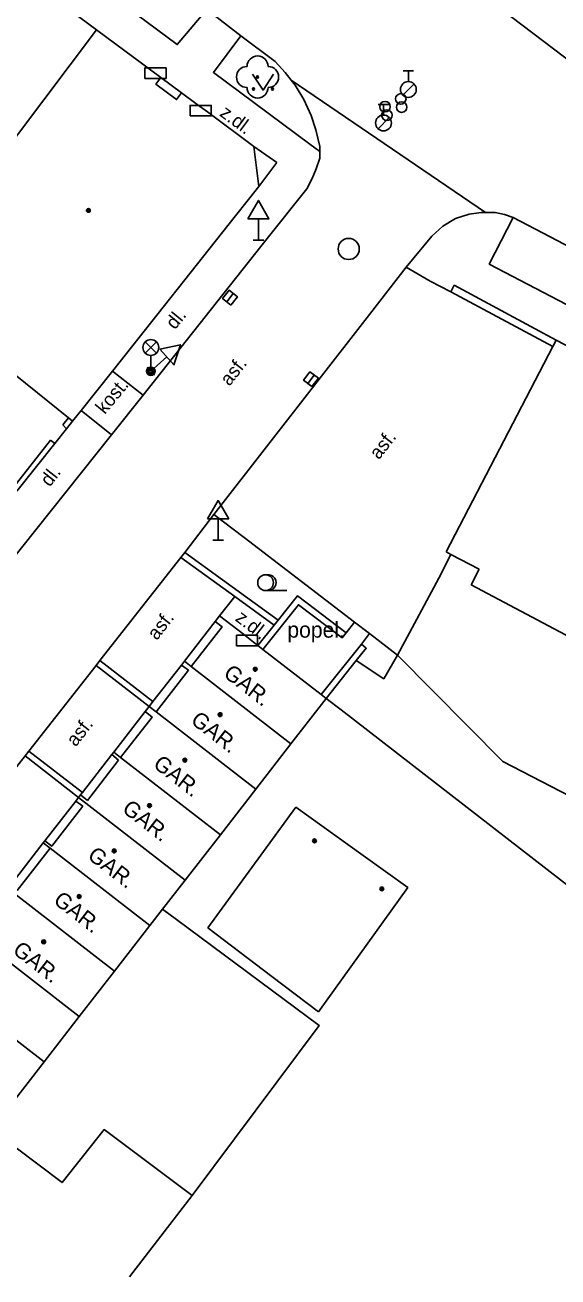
# Model space of a CAD drawing. Extents: x -595546 to -593986, y -1160845 to -1159202.
# Drawn here: x -595147.4 to -595122.2, y -1160843.2 to -1160783.8 of the extents above; entities that cross this region are included whole.
import ezdxf

# ---------------------------------------------------------------- set-up
doc = ezdxf.new("R2010")
doc.units = 0
for name, color, linetype in [('DOP - budovy nerozlisene - VP', 7, 'Continuous'), ('DOP - rozhrani ploch obecne', 7, 'Continuous'), ('Level 22', 7, 'Continuous'), ('Level 24', 7, 'Continuous'), ('Level 27', 7, 'Continuous'), ('Level 28', 7, 'Continuous'), ('Level 33', 7, 'Continuous'), ('Level 34', 7, 'Continuous'), ('Level 36', 7, 'Continuous'), ('Level 39', 7, 'Continuous'), ('Specificka linie pasportu komunikaci', 7, 'Continuous'), ('TM - budovy zdene_ betonove - NP', 7, 'Continuous'), ('TM - budovy zdene_ betonove - VP', 7, 'Continuous'), ('TM - chodniky - VP', 7, 'Continuous'), ('TM - komunikace - VP', 7, 'Continuous'), ('TM - letecke snimky - pomocna linie', 7, 'Continuous'), ('TM - plot drateny_ kovovy - VP', 7, 'Continuous'), ('TM - podezdivka plotu - VP', 7, 'Continuous'), ('TM - popis objektu', 7, 'Continuous'), ('TM - popis povrchu', 7, 'Continuous'), ('TM - poznamka', 7, 'Continuous'), ('TM - rozhrani mezi zpev. plochami mezi sebou - VP', 7, 'Continuous'), ('TM - rozhrani ploch obecne - VP', 7, 'Continuous'), ('TM - vjezd na pozemek', 7, 'Continuous')]:
    doc.layers.add(name, color=color, linetype=linetype)

msp = doc.modelspace()

# ---------------------------------------------------------------- linework, layer by layer
at = {"layer": 'DOP - budovy nerozlisene - VP'}
for points in [[(-595134.58, -1160820.96), (-595138.75, -1160826.68)], [(-595138.75, -1160826.68), (-595135.73, -1160828.98)], [(-595133.51, -1160830.67), (-595135.73, -1160828.98)]]:
    msp.add_lwpolyline(points, dxfattribs=at)
at = {"layer": 'DOP - rozhrani ploch obecne'}
for points in [[(-595132.44, -1160816.33), (-595133.14, -1160815.79)], [(-595132.44, -1160816.33), (-595118.11, -1160827.45)], [(-595139.5, -1160839.37), (-595142.475, -1160843.241)]]:
    msp.add_lwpolyline(points, dxfattribs=at)
at = {"layer": 'Level 22'}
msp.add_circle((-595136.4, -1160786.31), 0.05, dxfattribs=at)
for centre, start, end in [((-595136.4, -1160785.81), 0, 180), ((-595136.9, -1160786.31), 90, 270), ((-595135.9, -1160786.31), 270, 90), ((-595136.4, -1160786.81), 180, 0)]:
    msp.add_arc(centre, 0.5, start, end, dxfattribs=at)
at = {"layer": 'Level 24'}
for points in [[(-595141.738, -1160786.379), (-595140.738, -1160786.379), (-595140.738, -1160785.879), (-595141.738, -1160785.879)], [(-595139.597, -1160788.158), (-595138.597, -1160788.158), (-595138.597, -1160787.658), (-595139.597, -1160787.658)], [(-595137.397, -1160813.298), (-595136.397, -1160813.298), (-595136.397, -1160812.798), (-595137.397, -1160812.798)]]:
    msp.add_lwpolyline(points, close=True, dxfattribs=at)
at = {"layer": 'Level 27'}
for p, q in [((-595137.864, -1160796.977), (-595137.556, -1160796.583)), ((-595134.023, -1160800.848), (-595133.717, -1160800.452))]:
    msp.add_line(p, q, dxfattribs=at)
for points in [[(-595137.668, -1160797.131), (-595137.359, -1160796.738), (-595137.752, -1160796.429), (-595138.061, -1160796.822)], [(-595133.825, -1160801.001), (-595133.519, -1160800.605), (-595133.915, -1160800.299), (-595134.221, -1160800.695)]]:
    msp.add_lwpolyline(points, close=True, dxfattribs=at)
msp.add_circle((-595132.08, -1160794.47), 0.5, dxfattribs=at)
at = {"layer": 'Level 28'}
for p, q in [((-595129.5, -1160786.025), (-595129, -1160786.025)), ((-595129.25, -1160786.525), (-595129.25, -1160786.025)), ((-595129.508, -1160787.172), (-595128.978, -1160786.642)), ((-595130.68, -1160787.615), (-595130.18, -1160787.615)), ((-595130.43, -1160788.115), (-595130.43, -1160787.615)), ((-595130.688, -1160788.762), (-595130.158, -1160788.232))]:
    msp.add_line(p, q, dxfattribs=at)
for centre, radius in [((-595129.25, -1160786.9), 0.375), ((-595129.61, -1160787.35), 0.25), ((-595130.36, -1160787.72), 0.25), ((-595130.27, -1160788.12), 0.25), ((-595129.57, -1160787.74), 0.25), ((-595130.43, -1160788.49), 0.375)]:
    msp.add_circle(centre, radius, dxfattribs=at)
at = {"layer": 'Level 33'}
for p, q in [((-595141.725, -1160799.41), (-595141.195, -1160798.88)), ((-595141.725, -1160798.88), (-595141.195, -1160799.41)), ((-595141.46, -1160799.52), (-595141.46, -1160800.27))]:
    msp.add_line(p, q, dxfattribs=at)
for centre, radius in [((-595141.46, -1160799.145), 0.375), ((-595141.46, -1160800.27), 0.2), ((-595141.46, -1160800.27), 0.145), ((-595141.46, -1160800.27), 0.0876)]:
    msp.add_circle(centre, radius, dxfattribs=at)
at = {"layer": 'Level 34'}
for p, q in [((-595136.36, -1160793.032), (-595136.36, -1160794.05)), ((-595136.61, -1160794.05), (-595136.11, -1160794.05)), ((-595140.701, -1160799.592), (-595141.46, -1160800.27)), ((-595141.627, -1160800.084), (-595141.293, -1160800.456)), ((-595138.27, -1160807.272), (-595138.27, -1160808.29)), ((-595138.52, -1160808.29), (-595138.02, -1160808.29))]:
    msp.add_line(p, q, dxfattribs=at)
for points in [[(-595136.86, -1160793.032), (-595135.86, -1160793.032), (-595136.36, -1160792.166)], [(-595141.034, -1160799.219), (-595140.368, -1160799.965), (-595140.055, -1160799.015)], [(-595138.77, -1160807.272), (-595137.77, -1160807.272), (-595138.27, -1160806.406)]]:
    msp.add_lwpolyline(points, close=True, dxfattribs=at)
at = {"layer": 'Level 36'}
msp.add_line((-595136.02, -1160810.675), (-595135.02, -1160810.675), dxfattribs=at)
msp.add_lwpolyline([(-595136.64, -1160786.18), (-595136.14, -1160786.93), (-595135.64, -1160786.18)], dxfattribs=at)
for centre, radius in [((-595136.59, -1160786.88), 0.05), ((-595135.691, -1160786.88), 0.05), ((-595136.02, -1160810.3), 0.375)]:
    msp.add_circle(centre, radius, dxfattribs=at)
msp.add_arc((-595135.895, -1160810.3), 0.375, 260.40593, 99.59407, dxfattribs=at)
at = {"layer": 'Level 39'}
for centre, radius in [((-595144.42, -1160792.64), 0.09), ((-595144.42, -1160792.64), 0.0398), ((-595136.51, -1160814.41), 0.09), ((-595136.51, -1160814.41), 0.0398), ((-595138.18, -1160816.56), 0.09), ((-595138.18, -1160816.56), 0.0398), ((-595139.85, -1160818.72), 0.09), ((-595139.85, -1160818.72), 0.0398), ((-595141.52, -1160820.88), 0.09), ((-595141.52, -1160820.88), 0.0398), ((-595143.2, -1160823.03), 0.09), ((-595133.7, -1160822.55), 0.09), ((-595133.7, -1160822.55), 0.0398), ((-595143.2, -1160823.03), 0.0398), ((-595144.86, -1160825.19), 0.09), ((-595144.86, -1160825.19), 0.0398), ((-595130.51, -1160824.83), 0.09), ((-595130.51, -1160824.83), 0.0398), ((-595146.54, -1160827.34), 0.09), ((-595146.54, -1160827.34), 0.0398)]:
    msp.add_circle(centre, radius, dxfattribs=at)
at = {"layer": 'Specificka linie pasportu komunikaci'}
for points in [[(-595112.32, -1160792.59), (-595135.43, -1160775.06)], [(-595125.6, -1160792.74), (-595134.8, -1160786.46)]]:
    msp.add_lwpolyline(points, dxfattribs=at)
at = {"layer": 'TM - budovy zdene_ betonove - NP'}
for points in [[(-595140, -1160787.06), (-595140.24, -1160787.38), (-595141.23, -1160786.65), (-595140.99, -1160786.33)], [(-595136.34, -1160791.5), (-595136.57, -1160789.61)], [(-595138.41, -1160812.14), (-595138.08, -1160812.39), (-595139.54, -1160814.28)], [(-595139.68, -1160814.46), (-595141.21, -1160816.43)], [(-595140.01, -1160814.21), (-595139.68, -1160814.46)], [(-595141.73, -1160816.42), (-595141.4, -1160816.68), (-595142.89, -1160818.6)], [(-595142.99, -1160818.72), (-595144.47, -1160820.63)], [(-595143.31, -1160818.46), (-595142.99, -1160818.72)], [(-595144.47, -1160820.63), (-595144.8, -1160820.37)], [(-595144.69, -1160820.91), (-595146.16, -1160822.81), (-595146.49, -1160822.55)], [(-595145.02, -1160820.66), (-595144.69, -1160820.91)], [(-595146.23, -1160822.9), (-595147.79, -1160824.9)]]:
    msp.add_lwpolyline(points, dxfattribs=at)
at = {"layer": 'TM - budovy zdene_ betonove - VP'}
for points in [[(-595148.24, -1160780.94), (-595144.03, -1160784.07)], [(-595151.49, -1160793.97), (-595144.03, -1160784.07)], [(-595140.99, -1160786.33), (-595144.03, -1160784.07)], [(-595140, -1160787.06), (-595140.99, -1160786.33)], [(-595136.57, -1160789.61), (-595138.78, -1160787.97), (-595139.26, -1160787.61), (-595140, -1160787.06)], [(-595135.49, -1160790.37), (-595136.57, -1160789.61)], [(-595136.34, -1160791.5), (-595135.49, -1160790.37)], [(-595137.45, -1160792.9), (-595136.34, -1160791.5)], [(-595143.28, -1160800.26), (-595137.45, -1160792.9)], [(-595127.46, -1160808.84), (-595122.4, -1160799.1)], [(-595122.24, -1160798.79), (-595122.4, -1160799.1)], [(-595115.57, -1160802.28), (-595116.64, -1160801.72), (-595117.17, -1160801.44), (-595122.24, -1160798.79)], [(-595145.36, -1160802.48), (-595148.88, -1160799.65)], [(-595144.77, -1160802.14), (-595143.28, -1160800.26)], [(-595145.17, -1160802.64), (-595144.77, -1160802.14)], [(-595145.17, -1160802.64), (-595145.36, -1160802.48)], [(-595127.23, -1160808.96), (-595127.46, -1160808.84)], [(-595125.89, -1160809.66), (-595127.23, -1160808.96)], [(-595126.28, -1160810.41), (-595125.89, -1160809.66)], [(-595119.98, -1160813.74), (-595126.28, -1160810.41)], [(-595139.87, -1160814.03), (-595138.41, -1160812.14)], [(-595138.41, -1160812.14), (-595138.2, -1160811.87)], [(-595138.2, -1160811.87), (-595137.06, -1160812.75), (-595136.59, -1160813.12), (-595136.38, -1160813.28)], [(-595136.38, -1160813.28), (-595136.15, -1160813.47)], [(-595140.01, -1160814.21), (-595139.87, -1160814.03)], [(-595139.87, -1160814.03), (-595139.54, -1160814.28)], [(-595136.15, -1160813.47), (-595133.38, -1160815.61)], [(-595141.36, -1160815.94), (-595140.01, -1160814.21)], [(-595139.54, -1160814.28), (-595134.82, -1160817.95)], [(-595133.14, -1160815.79), (-595134.82, -1160817.95)], [(-595133.38, -1160815.61), (-595133.14, -1160815.79)], [(-595141.73, -1160816.42), (-595141.54, -1160816.18)], [(-595141.54, -1160816.18), (-595141.36, -1160815.94)], [(-595141.54, -1160816.18), (-595141.21, -1160816.43)], [(-595143.22, -1160818.34), (-595141.73, -1160816.42)], [(-595141.21, -1160816.43), (-595136.49, -1160820.1)], [(-595134.82, -1160817.95), (-595136.49, -1160820.1)], [(-595144.7, -1160820.25), (-595143.31, -1160818.46)], [(-595143.31, -1160818.46), (-595143.22, -1160818.34)], [(-595142.89, -1160818.6), (-595143.22, -1160818.34)], [(-595138.16, -1160822.26), (-595142.89, -1160818.6)], [(-595144.89, -1160820.49), (-595145.02, -1160820.66)], [(-595144.89, -1160820.49), (-595144.8, -1160820.37)], [(-595139.83, -1160824.42), (-595144.89, -1160820.49)], [(-595144.8, -1160820.37), (-595144.7, -1160820.25)], [(-595136.49, -1160820.1), (-595138.16, -1160822.26)], [(-595145.02, -1160820.66), (-595146.49, -1160822.55)], [(-595138.16, -1160822.26), (-595139.83, -1160824.42)], [(-595146.56, -1160822.65), (-595148.04, -1160824.56)], [(-595146.49, -1160822.55), (-595146.56, -1160822.65)], [(-595146.23, -1160822.9), (-595146.56, -1160822.65)], [(-595141.5, -1160826.57), (-595146.23, -1160822.9)], [(-595140.9, -1160825.79), (-595139.83, -1160824.42)], [(-595143.18, -1160828.73), (-595147.9, -1160825.06)], [(-595141.5, -1160826.57), (-595140.9, -1160825.79)], [(-595143.18, -1160828.73), (-595141.5, -1160826.57)], [(-595144.85, -1160830.88), (-595149.58, -1160827.21)], [(-595144.85, -1160830.88), (-595143.18, -1160828.73)], [(-595146.52, -1160833.04), (-595151.25, -1160829.37)], [(-595146.52, -1160833.04), (-595144.85, -1160830.88)], [(-595148.19, -1160835.2), (-595146.52, -1160833.04)]]:
    msp.add_lwpolyline(points, dxfattribs=at)
at = {"layer": 'TM - chodniky - VP'}
for points in [[(-595147.95, -1160776.16), (-595149.35, -1160777.99), (-595140.21, -1160784.77), (-595138.81, -1160783.1)], [(-595137.2, -1160784.35), (-595138.49, -1160786.09), (-595133.92, -1160789.5), (-595133.45, -1160789.85)], [(-595113.62, -1160798.56), (-595114.78, -1160800.74), (-595125.42, -1160795.19), (-595124.28, -1160792.97)], [(-595128.21, -1160796), (-595129.35, -1160795.34)], [(-595127.24, -1160796.5), (-595128.21, -1160796)]]:
    msp.add_lwpolyline(points, dxfattribs=at)
at = {"layer": 'TM - komunikace - VP'}
for points in [[(-595137.2, -1160784.35), (-595138.81, -1160783.1)], [(-595135.56, -1160785.57), (-595137.2, -1160784.35)], [(-595135.56, -1160785.57), (-595135.09, -1160786.09), (-595134.8, -1160786.46)], [(-595134.8, -1160786.46), (-595134.62, -1160786.69), (-595134.21, -1160787.37), (-595133.86, -1160788.14), (-595133.64, -1160788.81), (-595133.45, -1160789.6), (-595133.45, -1160789.85)], [(-595133.45, -1160789.85), (-595133.45, -1160790.16), (-595133.62, -1160790.67), (-595133.81, -1160791.12), (-595134.07, -1160791.61)], [(-595135.94, -1160793.97), (-595134.07, -1160791.61)], [(-595128.14, -1160793.86), (-595127.61, -1160793.39), (-595127.01, -1160793.03), (-595126.37, -1160792.82), (-595125.8, -1160792.74), (-595125.6, -1160792.74)], [(-595125.6, -1160792.74), (-595125.13, -1160792.74), (-595124.7, -1160792.84), (-595124.28, -1160792.97)], [(-595124.28, -1160792.97), (-595114.58, -1160798.06)], [(-595141.83, -1160801.41), (-595135.94, -1160793.97)], [(-595129.35, -1160795.34), (-595128.14, -1160793.86)], [(-595129.35, -1160795.34), (-595131.09, -1160797.58)], [(-595131.09, -1160797.58), (-595138.47, -1160807.06)], [(-595143.33, -1160803.28), (-595141.83, -1160801.41)], [(-595151.13, -1160813.08), (-595143.33, -1160803.28)], [(-595138.47, -1160807.06), (-595139.85, -1160808.87)], [(-595140.03, -1160809.11), (-595143.87, -1160813.99)], [(-595139.85, -1160808.87), (-595140.03, -1160809.11)], [(-595143.87, -1160813.99), (-595144.05, -1160814.23)], [(-595144.05, -1160814.23), (-595147.24, -1160818.29)], [(-595147.42, -1160818.52), (-595150.6, -1160822.57)], [(-595147.24, -1160818.29), (-595147.42, -1160818.52)]]:
    msp.add_lwpolyline(points, dxfattribs=at)
at = {"layer": 'TM - letecke snimky - pomocna linie'}
for points in [[(-595129.76, -1160813.74), (-595124.77, -1160818.79), (-595116.1, -1160823.28)], [(-595134.58, -1160820.96), (-595131.4, -1160823.25)], [(-595131.4, -1160823.25), (-595129.28, -1160824.77), (-595133.51, -1160830.67)], [(-595140.24, -1160826.28), (-595140.9, -1160825.79)], [(-595139.5, -1160839.37), (-595133.48, -1160831.31), (-595140.24, -1160826.28)], [(-595149.01, -1160836.25), (-595145.67, -1160838.76), (-595143.68, -1160836.25), (-595139.5, -1160839.37)]]:
    msp.add_lwpolyline(points, dxfattribs=at)
at = {"layer": 'TM - plot drateny_ kovovy - VP'}
for points in [[(-595145.36, -1160802.48), (-595145.63, -1160802.82)], [(-595146.21, -1160803.54), (-595148, -1160805.81)], [(-595138.47, -1160807.06), (-595137.04, -1160808.16), (-595131.81, -1160812.17)], [(-595127.81, -1160810.08), (-595127.23, -1160808.96)], [(-595131.81, -1160812.17), (-595131.1, -1160812.72)], [(-595131.1, -1160812.72), (-595129.76, -1160813.74)], [(-595131.72, -1160814), (-595130.42, -1160814.86), (-595129.76, -1160813.74)]]:
    msp.add_lwpolyline(points, dxfattribs=at)
at = {"layer": 'TM - podezdivka plotu - VP'}
for points in [[(-595127.08, -1160796.19), (-595127.24, -1160796.5)], [(-595127.08, -1160796.19), (-595122.24, -1160798.79)], [(-595145.45, -1160803), (-595145.17, -1160802.64)], [(-595145.45, -1160803), (-595145.63, -1160802.82)], [(-595147.81, -1160805.96), (-595146.01, -1160803.7)], [(-595146.21, -1160803.54), (-595146.01, -1160803.7)]]:
    msp.add_lwpolyline(points, dxfattribs=at)
at = {"layer": 'TM - rozhrani mezi zpev. plochami mezi sebou - VP'}
for points in [[(-595143.28, -1160800.26), (-595141.83, -1160801.41)], [(-595143.33, -1160803.28), (-595144.77, -1160802.14)], [(-595138.2, -1160811.87), (-595137.48, -1160810.96)]]:
    msp.add_lwpolyline(points, dxfattribs=at)
at = {"layer": 'TM - rozhrani ploch obecne - VP'}
for points in [[(-595122.4, -1160799.1), (-595127.24, -1160796.5)], [(-595140.03, -1160809.11), (-595137.48, -1160810.96)], [(-595135.42, -1160812.08), (-595138.06, -1160810.17), (-595139.85, -1160808.87)], [(-595137.48, -1160810.96), (-595135.61, -1160812.31)], [(-595135.42, -1160812.08), (-595134.51, -1160810.93), (-595132.2, -1160812.68)], [(-595132.2, -1160812.68), (-595132.39, -1160812.92), (-595134.46, -1160811.35), (-595136.15, -1160813.47)], [(-595135.61, -1160812.31), (-595135.42, -1160812.08)], [(-595132.2, -1160812.68), (-595131.809, -1160812.169)], [(-595136.38, -1160813.28), (-595135.61, -1160812.31)], [(-595131.1, -1160812.72), (-595131.48, -1160813.22)], [(-595133.38, -1160815.61), (-595131.48, -1160813.22)], [(-595131.48, -1160813.22), (-595131.25, -1160813.41), (-595131.72, -1160814)], [(-595141.36, -1160815.94), (-595143.87, -1160813.99)], [(-595131.72, -1160814), (-595133.14, -1160815.79)], [(-595141.54, -1160816.18), (-595144.05, -1160814.23)], [(-595144.89, -1160820.49), (-595147.42, -1160818.52)], [(-595144.7, -1160820.25), (-595147.24, -1160818.29)]]:
    msp.add_lwpolyline(points, dxfattribs=at)
at = {"layer": 'TM - vjezd na pozemek'}
for points in [[(-595146.01, -1160803.7), (-595145.45, -1160803)], [(-595127.81, -1160810.08), (-595129.76, -1160813.74)]]:
    msp.add_lwpolyline(points, dxfattribs=at)

# ---------------------------------------------------------------- texts
at = {"layer": 'TM - popis objektu'}
for p in [(-595138.07, -1160814.71), (-595139.62, -1160816.93), (-595141.4, -1160819.01), (-595142.87, -1160821.13), (-595144.51, -1160823.35), (-595146.13, -1160825.47), (-595148.06, -1160827.84)]:
    msp.add_text('GAR.', height=0.75, rotation=322.19, dxfattribs=at).set_placement(p)
at = {"layer": 'TM - popis povrchu'}
for s, rotation, p in [('z.dl.', 323.53724, (-595138.24, -1160788.12)), ('dl.', 50.52754, (-595140.32, -1160798.33)), ('asf.', 51.92472, (-595137.73, -1160801.01)), ('kost.', 50.52754, (-595143.64, -1160802.35)), ('asf.', 51.92472, (-595130.65, -1160804.5)), ('dl.', 51.92472, (-595146.25, -1160805.79)), ('asf.', 51.92472, (-595141.18, -1160813.07)), ('z.dl.', 322.55247, (-595137.5, -1160812.07)), ('asf.', 51.92472, (-595145.02, -1160818.12))]:
    msp.add_text(s, height=0.65, rotation=rotation, dxfattribs=at).set_placement(p)
at = {"layer": 'TM - poznamka'}
msp.add_text('popel.', height=0.75, dxfattribs=at).set_placement((-595134.99, -1160812.91))

doc.saveas('drawing.dxf')
